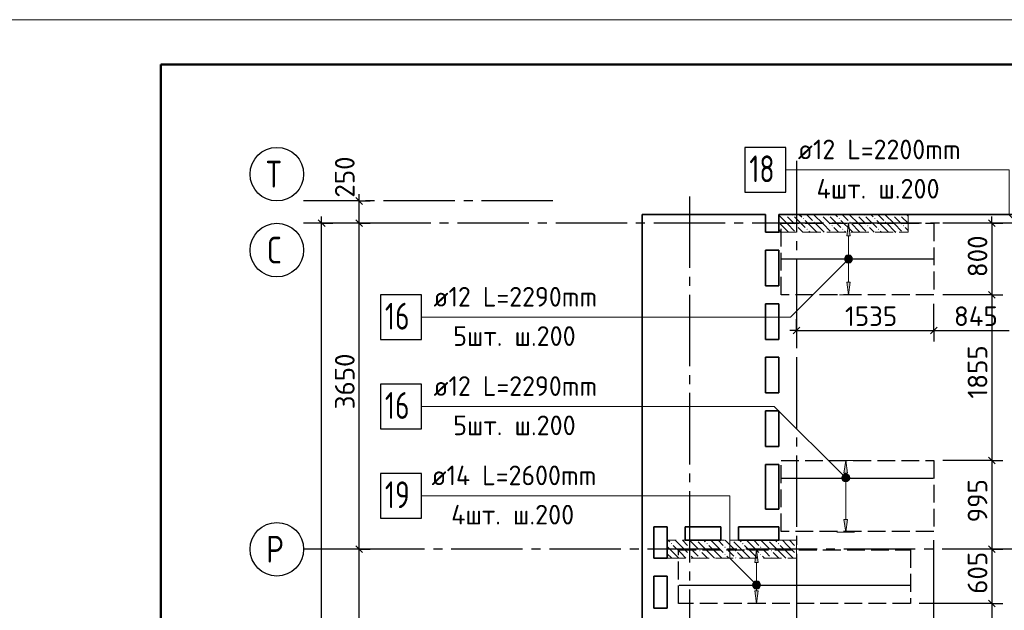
# Model space of a CAD drawing. Header units: millimetres. Extents: x 40580 to 1930067, y -240640 to 81020.
# Tile 270 of 656: x 759567 to 770600, y -187502 to -180889. Entities that reach past the tile are written whole.
import ezdxf

# ---------------------------------------------------------------- set-up
doc = ezdxf.new("R2010")
doc.units = ezdxf.units.MM
for name, pattern in [('______2', [270, 200, -70]), ('______5', [1100, 800, -100, 100, -100]), ('CENTER', [2, 1.25, -0.25, 0.25, -0.25])]:
    doc.linetypes.add(name, pattern=pattern)
for name, color, linetype, lineweight in [('Standard', 7, 'Continuous', 25), ('ДОП Верх по У', 7, 'Continuous', 25), ('ЖБ Перекрытие верхний уровень', 7, 'Continuous', 35), ('ОСИ', 7, 'CENTER', 15), ('Позиционная метка номер позиции', 7, 'Continuous', 13), ('Примечания', 7, 'Continuous', 13)]:
    doc.layers.add(name, color=color, linetype=linetype, lineweight=lineweight)
doc.layers.add('ЖБ Пилон', color=7, linetype='______2', lineweight=13, true_color=0xa0a0a0)
doc.styles.add('ISOCPEUR', font='isocpeur.ttf')

msp = doc.modelspace()

# ---------------------------------------------------------------- hatches: boundary and pattern name
at = {"layer": 'ДОП Верх по У', "linetype": 'Continuous', "lineweight": 13, "transparency": 33554687}
for points in [[(768874.2, -183308.6), (768854.2, -183168.6), (768834.2, -183308.6)], [(768816.7, -183568.6), (768891.7, -183568.6), (768886.5, -183549.8)], [(768816.7, -183568.6), (768886.5, -183549.8), (768822, -183549.8)], [(768822, -183587.3), (768891.7, -183568.6), (768816.7, -183568.6)], [(768822, -183549.8), (768886.5, -183549.8), (768873, -183536.3)], [(768822, -183549.8), (768873, -183536.3), (768835.5, -183536.3)], [(768822, -183587.3), (768886.5, -183587.3), (768891.7, -183568.6)], [(768835.5, -183600.8), (768886.5, -183587.3), (768822, -183587.3)], [(768835.5, -183536.3), (768873, -183536.3), (768854.2, -183531.1)], [(768835.5, -183600.8), (768873, -183600.8), (768886.5, -183587.3)], [(768873, -183600.8), (768835.5, -183600.8), (768854.2, -183606.1)], [(768843.2, -185965.6), (768823.2, -185825.6), (768803.2, -185965.6)], [(768785.7, -186025.6), (768860.7, -186025.6), (768855.5, -186006.8)], [(768785.7, -186025.6), (768855.5, -186006.8), (768791, -186006.8)], [(768791, -186006.8), (768855.5, -186006.8), (768842, -185993.3)], [(768791, -186006.8), (768842, -185993.3), (768804.5, -185993.3)], [(768804.5, -185993.3), (768842, -185993.3), (768823.2, -185988.1)], [(768791, -186044.3), (768860.7, -186025.6), (768785.7, -186025.6)], [(768791, -186044.3), (768855.5, -186044.3), (768860.7, -186025.6)], [(768804.5, -186057.8), (768855.5, -186044.3), (768791, -186044.3)], [(768804.5, -186057.8), (768842, -186057.8), (768855.5, -186044.3)], [(768842, -186057.8), (768804.5, -186057.8), (768823.2, -186063.1)], [(767844, -186965.6), (767824, -186825.6), (767804, -186965.6)], [(767786.5, -187225.6), (767861.5, -187225.6), (767856.2, -187206.8)], [(767786.5, -187225.6), (767856.2, -187206.8), (767791.7, -187206.8)], [(767791.7, -187244.3), (767861.5, -187225.6), (767786.5, -187225.6)], [(767791.7, -187206.8), (767856.2, -187206.8), (767842.7, -187193.3)], [(767791.7, -187206.8), (767842.7, -187193.3), (767805.2, -187193.3)], [(767791.7, -187244.3), (767856.2, -187244.3), (767861.5, -187225.6)], [(767805.2, -187193.3), (767842.7, -187193.3), (767824, -187188.1)], [(767805.2, -187257.8), (767856.2, -187244.3), (767791.7, -187244.3)], [(767805.2, -187257.8), (767842.7, -187257.8), (767856.2, -187244.3)], [(767842.7, -187257.8), (767805.2, -187257.8), (767824, -187263.1)]]:
    msp.add_hatch(color=7, dxfattribs=at).paths.add_polyline_path(points)
for points in [[(768874.2, -183828.6), (768854.2, -183968.6), (768834.2, -183828.6)], [(768843.2, -186485.6), (768823.2, -186625.6), (768803.2, -186485.6)], [(767844, -187285.6), (767824, -187425.6), (767804, -187285.6)]]:
    msp.add_hatch(color=7, dxfattribs=at).paths.add_polyline_path(points, flags=16)
at = {"layer": 'ЖБ Пилон', "linetype": 'Continuous', "lineweight": -3, "transparency": 33554687}
for points in [[(768073.2, -183152), (768076.7, -183155.5), (768073.2, -183158.9)], [(768143.7, -183075.5), (768150.2, -183069), (768156.7, -183075.5), (768150.2, -183082)], [(768223.7, -183075.5), (768230.2, -183069), (768236.7, -183075.5), (768230.2, -183082)], [(768343.7, -183115.5), (768350.2, -183109), (768356.7, -183115.5), (768350.2, -183122)], [(768463.7, -183155.5), (768470.2, -183149), (768476.7, -183155.5), (768470.2, -183162)], [(768543.7, -183075.5), (768550.2, -183069), (768556.7, -183075.5), (768550.2, -183082)], [(768623.7, -183075.5), (768630.2, -183069), (768636.7, -183075.5), (768630.2, -183082)], [(768743.7, -183115.5), (768750.2, -183109), (768756.7, -183115.5), (768750.2, -183122)], [(768863.7, -183155.5), (768870.2, -183149), (768876.7, -183155.5), (768870.2, -183162)], [(768943.7, -183075.5), (768950.2, -183069), (768956.7, -183075.5), (768950.2, -183082)], [(769023.7, -183075.5), (769030.2, -183069), (769036.7, -183075.5), (769030.2, -183082)], [(769143.7, -183115.5), (769150.2, -183109), (769156.7, -183115.5), (769150.2, -183122)], [(769263.7, -183155.5), (769270.2, -183149), (769276.7, -183155.5), (769270.2, -183162)], [(769343.7, -183075.5), (769350.2, -183069), (769356.7, -183075.5), (769350.2, -183082)], [(769423.7, -183075.5), (769430.2, -183069), (769436.7, -183075.5), (769430.2, -183082)], [(768263.7, -183195.5), (768270.2, -183189), (768276.7, -183195.5), (768270.2, -183202)], [(768383.7, -183235.5), (768390.2, -183229), (768396.7, -183235.5), (768390.2, -183242)], [(768663.7, -183195.5), (768670.2, -183189), (768676.7, -183195.5), (768670.2, -183202)], [(768783.7, -183235.5), (768790.2, -183229), (768796.7, -183235.5), (768790.2, -183242)], [(769063.7, -183195.5), (769070.2, -183189), (769076.7, -183195.5), (769070.2, -183202)], [(769183.7, -183235.5), (769190.2, -183229), (769196.7, -183235.5), (769190.2, -183242)], [(769463.7, -183195.5), (769470.2, -183189), (769476.7, -183195.5), (769470.2, -183202)], [(766863.7, -186755.5), (766870.2, -186749), (766876.7, -186755.5), (766870.2, -186762)], [(767063.7, -186795.5), (767070.2, -186789), (767076.7, -186795.5), (767070.2, -186802)], [(767153.6, -186718.6), (767150.2, -186722), (767146.8, -186718.6)], [(767263.7, -186755.5), (767270.2, -186749), (767276.7, -186755.5), (767270.2, -186762)], [(767463.7, -186795.5), (767470.2, -186789), (767476.7, -186795.5), (767470.2, -186802)], [(767553.6, -186718.6), (767550.2, -186722), (767546.8, -186718.6)], [(767663.7, -186755.5), (767670.2, -186749), (767676.7, -186755.5), (767670.2, -186762)], [(767863.7, -186795.5), (767870.2, -186789), (767876.7, -186795.5), (767870.2, -186802)], [(767953.6, -186718.6), (767950.2, -186722), (767946.8, -186718.6)], [(768063.7, -186755.5), (768070.2, -186749), (768076.7, -186755.5), (768070.2, -186762)], [(768263.7, -186795.5), (768270.2, -186789), (768273.2, -186792), (768273.2, -186798.9), (768270.2, -186802)], [(767063.7, -186875.5), (767070.2, -186869), (767076.7, -186875.5), (767070.2, -186882)], [(767183.7, -186835.5), (767190.2, -186829), (767196.7, -186835.5), (767190.2, -186842)], [(767463.7, -186875.5), (767470.2, -186869), (767476.7, -186875.5), (767470.2, -186882)], [(767583.7, -186835.5), (767590.2, -186829), (767596.7, -186835.5), (767590.2, -186842)], [(767863.7, -186875.5), (767870.2, -186869), (767876.7, -186875.5), (767870.2, -186882)], [(767983.7, -186835.5), (767990.2, -186829), (767996.7, -186835.5), (767990.2, -186842)], [(768263.7, -186875.5), (768270.2, -186869), (768273.2, -186872), (768273.2, -186878.9), (768270.2, -186882)], [(767183.7, -186915.5), (767190.2, -186909), (767196.7, -186915.5), (767193.6, -186918.6), (767186.8, -186918.6)], [(767583.7, -186915.5), (767590.2, -186909), (767596.7, -186915.5), (767593.6, -186918.6), (767586.8, -186918.6)], [(767983.7, -186915.5), (767990.2, -186909), (767996.7, -186915.5), (767993.6, -186918.6), (767986.8, -186918.6)]]:
    msp.add_hatch(color=7, dxfattribs=at).paths.add_polyline_path(points, flags=16)
at = {"layer": 'Позиционная метка номер позиции', "linetype": 'Continuous', "lineweight": 13, "transparency": 33554687}
for points in [[(768811, -183557.1), (768886.1, -183600.4), (768822.4, -183536.8)], [(768811, -183580), (768865.7, -183611.9), (768811, -183557.1)], [(768811, -183557.1), (768865.7, -183611.9), (768886.1, -183600.4)], [(768842.8, -183611.9), (768811, -183580), (768822.4, -183600.4)], [(768811, -183580), (768842.8, -183611.9), (768865.7, -183611.9)], [(768822.4, -183536.8), (768897.5, -183580), (768842.8, -183525.3)], [(768822.4, -183536.8), (768886.1, -183600.4), (768897.5, -183580)], [(768842.8, -183525.3), (768897.5, -183580), (768897.5, -183557.1)], [(768842.8, -183525.3), (768897.5, -183557.1), (768865.7, -183525.3)], [(768865.7, -183525.3), (768897.5, -183557.1), (768886.1, -183536.8)], [(768780, -186007.1), (768811.8, -185975.3), (768791.4, -185986.8)], [(768811.8, -185975.3), (768780, -186007.1), (768780, -186030)], [(768811.8, -185975.3), (768780, -186030), (768834.7, -185975.3)], [(768834.7, -185975.3), (768780, -186030), (768791.4, -186050.4)], [(768834.7, -185975.3), (768791.4, -186050.4), (768855.1, -185986.8)], [(768855.1, -185986.8), (768791.4, -186050.4), (768811.8, -186061.9)], [(768855.1, -185986.8), (768811.8, -186061.9), (768866.5, -186007.1)], [(768866.5, -186007.1), (768811.8, -186061.9), (768834.7, -186061.9)], [(768866.5, -186007.1), (768834.7, -186061.9), (768866.5, -186030)], [(768866.5, -186030), (768834.7, -186061.9), (768855.1, -186050.4)], [(767792.2, -187250.4), (767835.4, -187175.3), (767780.7, -187230)], [(767780.7, -187230), (767835.4, -187175.3), (767812.5, -187175.3)], [(767780.7, -187230), (767812.5, -187175.3), (767780.7, -187207.1)], [(767780.7, -187207.1), (767812.5, -187175.3), (767792.2, -187186.8)], [(767792.2, -187250.4), (767855.8, -187186.8), (767835.4, -187175.3)], [(767812.5, -187261.9), (767855.8, -187186.8), (767792.2, -187250.4)], [(767812.5, -187261.9), (767867.3, -187207.1), (767855.8, -187186.8)], [(767835.4, -187261.9), (767867.3, -187207.1), (767812.5, -187261.9)], [(767835.4, -187261.9), (767867.3, -187230), (767867.3, -187207.1)], [(767867.3, -187230), (767835.4, -187261.9), (767855.8, -187250.4)]]:
    msp.add_hatch(color=7, dxfattribs=at).paths.add_polyline_path(points)

# ---------------------------------------------------------------- linework, layer by layer
at = {"layer": 'Standard', "color": 251, "linetype": 'Continuous', "lineweight": -3, "true_color": 0x656565, "transparency": 33554687}
for p, q in [((763369.8, -182918.6), (763244.8, -182918.6)), ((763369.8, -182918.6), (763494.8, -182918.6)), ((762950.8, -183168.6), (762825.8, -183168.6)), ((762950.8, -183168.6), (763075.8, -183168.6)), ((762950.8, -183168.6), (762950.8, -183168.6)), ((763369.8, -183168.6), (763244.8, -183168.6)), ((763369.8, -183168.6), (763494.8, -183168.6)), ((770460.2, -183168.6), (769910.2, -183168.6)), ((770460.2, -183168.6), (770335.2, -183168.6)), ((770460.2, -183168.6), (770585.2, -183168.6)), ((770460.2, -183968.6), (770335.2, -183968.6)), ((770460.2, -183968.6), (770585.2, -183968.6)), ((768273.2, -184368.6), (768273.2, -184243.6)), ((769810.2, -184368.6), (769810.2, -184243.6)), ((768273.2, -184368.6), (768273.2, -184493.6)), ((768273.2, -184368.6), (768273.2, -184368.6)), ((769810.2, -184368.6), (769810.2, -184493.6)), ((770460.2, -185825.6), (770335.2, -185825.6)), ((770460.2, -185825.6), (770585.2, -185825.6)), ((763369.8, -186818.6), (763244.8, -186818.6)), ((763369.8, -186818.6), (763494.8, -186818.6)), ((770460.2, -186818.6), (770335.2, -186818.6)), ((770460.2, -186818.6), (770585.2, -186818.6)), ((770460.2, -187425.6), (770335.2, -187425.6)), ((770460.2, -187425.6), (770585.2, -187425.6))]:
    msp.add_line(p, q, dxfattribs=at)
at = {"layer": 'Standard', "color": 7, "linetype": 'Continuous', "lineweight": 25, "transparency": 33554687}
for p, q in [((763407.3, -182956.1), (763332.3, -182881.1)), ((762988.3, -183206.1), (762913.3, -183131.1)), ((763407.3, -183206.1), (763332.3, -183131.1)), ((770422.7, -183131.1), (770497.7, -183206.1)), ((770422.7, -183931.1), (770497.7, -184006.1)), ((768235.7, -184406.1), (768310.7, -184331.1)), ((769772.7, -184406.1), (769847.7, -184331.1)), ((770422.7, -185788.1), (770497.7, -185863.1)), ((763407.3, -186856.1), (763332.3, -186781.1)), ((770422.7, -186781.1), (770497.7, -186856.1)), ((770422.7, -187388.1), (770497.7, -187463.1))]:
    msp.add_line(p, q, dxfattribs=at)
at = {"layer": 'Standard', "color": 7, "linetype": 'Continuous', "lineweight": -3, "transparency": 33554687}
for p, q in [((763369.8, -182918.6), (763369.8, -182843.6)), ((763369.8, -183168.6), (763369.8, -182918.6)), ((762950.8, -183168.6), (762950.8, -183093.6)), ((770460.2, -183168.6), (770460.2, -183093.6)), ((763369.8, -186818.6), (763369.8, -183168.6)), ((770460.2, -183968.6), (770460.2, -185825.6)), ((768273.2, -184368.6), (768198.2, -184368.6)), ((769810.2, -184368.6), (770653.2, -184368.6)), ((763369.8, -190118.6), (763369.8, -186818.6)), ((770460.2, -186818.6), (770460.2, -187425.6)), ((770460.2, -187425.6), (770460.2, -190118.6))]:
    msp.add_line(p, q, dxfattribs=at)
at = {"layer": 'Standard', "color": 7, "linetype": 'Continuous', "lineweight": 13, "transparency": 33554687}
msp.add_lwpolyline([(759149.2, -240288.6), (801149.2, -240288.6), (801149.2, -180888.6), (759149.2, -180888.6), (759149.2, -240288.6)], close=True, dxfattribs=at)
at = {"layer": 'Standard', "color": 7, "linetype": 'Continuous', "lineweight": 50, "transparency": 33554687}
msp.add_lwpolyline([(761149.2, -181388.6), (800649.2, -181388.6), (800649.2, -239788.6), (761149.2, -239788.6), (761149.2, -181388.6)], close=True, dxfattribs=at)
at = {"layer": 'Standard', "color": 251, "linetype": 'Continuous', "lineweight": -3, "true_color": 0x656565, "transparency": 33554687}
for points in [[(763369.8, -182918.6), (763352.8, -182918.6), (763352.8, -182918.6), (762849.2, -182918.6)], [(763369.8, -183168.6), (763352.8, -183168.6), (763352.8, -183168.6), (762849.2, -183168.6)], [(770460.2, -183968.6), (770445.8, -183968.6), (770445.8, -183968.6), (770445.8, -183968.6), (770445.8, -183968.6), (770445.7, -183968.6), (770445.7, -183968.6), (770443.2, -183968.6), (770443.2, -183968.6), (770443.2, -183968.6), (770443.2, -183968.6), (770443.2, -183968.6), (770443.2, -183968.6), (770443.2, -183968.6), (770443.2, -183968.6), (770443.2, -183968.6), (770443.2, -183968.6), (770443.2, -183968.6), (770443.2, -183968.6), (770443.2, -183968.6), (770443.2, -183968.6), (770443.2, -183968.6), (770443.2, -183968.6), (770443.2, -183968.6), (770443.2, -183968.6), (770443.2, -183968.6), (770443.2, -183968.6), (770443.2, -183968.6), (770443.2, -183968.6), (770443.2, -183968.6), (770443.2, -183968.6), (770443.2, -183968.6), (770443.2, -183968.6), (770443.2, -183968.6), (770443.2, -183968.6), (770443.2, -183968.6), (770443.2, -183968.6), (770443.2, -183968.6), (770443.2, -183968.6), (770443.2, -183968.6), (770443.2, -183968.6), (770443.2, -183968.6), (770443.2, -183968.6), (770443.2, -183968.6), (770443.2, -183968.6), (770443.2, -183968.6), (770443.2, -183968.6), (770443.2, -183968.6), (770443.2, -183968.6), (770443.2, -183968.6), (770443.2, -183968.6), (770443.2, -183968.6), (770443.2, -183968.6), (770443.2, -183968.6), (770443.2, -183968.6), (770443.2, -183968.6), (770443.2, -183968.6), (770443.2, -183968.6), (770443.2, -183968.6), (770443.2, -183968.6), (770443.2, -183968.6), (770443.2, -183968.6), (770443.2, -183968.6), (770443.2, -183968.6), (770443.2, -183968.6), (769910.2, -183968.6)], [(769810.2, -184368.6), (769810.2, -184351.6), (769810.2, -184351.6), (769810.2, -184351.6), (769810.2, -184351.6), (769810.2, -184351.6), (769810.2, -184351.6), (769810.2, -184351.6), (769810.2, -184351.6), (769810.2, -184351.6), (769810.2, -184351.6), (769810.2, -184351.6), (769810.2, -184351.6), (769810.2, -184351.6), (769810.2, -184351.6), (769810.2, -184351.6), (769810.2, -184351.6), (769810.2, -184241.6), (769810.2, -184241.6), (769810.2, -184068.6)], [(770460.2, -185825.6), (770443.2, -185825.6), (770443.2, -185825.6), (770443.2, -185825.6), (770443.2, -185825.6), (770443.2, -185825.6), (770443.2, -185825.6), (770443.2, -185825.6), (770443.2, -185825.6), (770443.2, -185825.6), (770443.2, -185825.6), (770443.2, -185825.6), (770443.2, -185825.6), (770443.2, -185825.6), (770443.2, -185825.6), (770443.2, -185825.6), (770443.2, -185825.6), (770443.2, -185825.6), (770443.2, -185825.6), (770443.2, -185825.6), (770443.2, -185825.6), (770443.2, -185825.6), (770443.2, -185825.6), (770443.2, -185825.6), (770443.2, -185825.6), (770443.2, -185825.6), (770443.2, -185825.6), (770443.2, -185825.6), (770443.2, -185825.6), (770443.2, -185825.6), (770443.2, -185825.6), (770443.2, -185825.6), (770443.2, -185825.6), (770443.2, -185825.6), (770443.2, -185825.6), (770443.2, -185825.6), (770443.2, -185825.6), (770443.2, -185825.6), (770443.2, -185825.6), (770443.2, -185825.6), (770443.2, -185825.6), (770443.2, -185825.6), (770443.2, -185825.6), (770443.2, -185825.6), (770443.2, -185825.6), (770443.2, -185825.6), (770443.2, -185825.6), (770443.2, -185825.6), (770443.2, -185825.6), (770443.2, -185825.6), (770443.2, -185825.6), (770443.2, -185825.6), (770443.2, -185825.6), (770443.2, -185825.6), (770443.2, -185825.6), (770443.2, -185825.6), (770443.2, -185825.6), (769910.2, -185825.6)], [(769810.2, -187971.1), (769810.2, -187954.1), (769810.2, -187954.1), (769810.2, -187954.1), (769810.2, -187954.1), (769810.2, -187954.1), (769810.2, -187954.1), (769810.2, -187698.8), (769810.2, -187698.8), (769810.2, -186718.6)], [(763369.8, -186818.6), (763352.8, -186818.6), (763352.8, -186818.6), (763352.8, -186818.6), (763352.8, -186818.6), (762849.2, -186818.6)], [(770460.2, -186818.6), (770443.2, -186818.6), (770443.2, -186818.6), (770443.2, -186818.6), (770443.2, -186818.6), (770443.2, -186818.6), (770443.2, -186818.6), (770443.2, -186818.6), (770443.2, -186818.6), (770443.2, -186818.6), (770443.2, -186818.6), (770443.2, -186818.6), (770443.2, -186818.6), (770443.2, -186818.6), (770443.2, -186818.6), (770443.2, -186818.6), (770443.2, -186818.6), (770443.2, -186818.6), (770443.2, -186818.6), (770443.2, -186818.6), (770443.2, -186818.6), (770443.2, -186818.6), (770443.2, -186818.6), (770443.2, -186818.6), (770443.2, -186818.6), (770443.2, -186818.6), (770443.2, -186818.6), (770443.2, -186818.6), (770443.2, -186818.6), (770443.2, -186818.6), (770443.2, -186818.6), (770443.2, -186818.6), (770443.2, -186818.6), (770443.2, -186818.6), (770443.2, -186818.6), (770443.2, -186818.6), (770443.2, -186818.6), (770443.2, -186818.6), (770443.2, -186818.6), (770443.2, -186818.6), (770443.2, -186818.6), (770443.2, -186818.6), (770443.2, -186818.6), (770443.2, -186818.6), (770443.2, -186818.6), (770443.2, -186818.6), (770443.2, -186818.6), (770443.2, -186818.6), (770443.2, -186818.6), (770443.2, -186818.6), (770443.2, -186818.6), (770443.2, -186818.6), (770443.2, -186818.6), (770443.2, -186818.6), (770443.2, -186818.6), (769986.4, -186818.6)], [(770460.2, -187425.6), (770443.2, -187425.6), (770443.2, -187425.6), (770443.2, -187425.6), (770443.2, -187425.6), (770443.2, -187425.6), (770443.2, -187425.6), (770443.2, -187425.6), (770443.2, -187425.6), (770443.2, -187425.6), (770443.2, -187425.6), (770443.2, -187425.6), (770443.2, -187425.6), (770443.2, -187425.6), (770443.2, -187425.6), (770443.2, -187425.6), (770443.2, -187425.6), (770443.2, -187425.6), (770443.2, -187425.6), (770443.2, -187425.6), (770443.2, -187425.6), (770443.2, -187425.6), (770443.2, -187425.6), (770443.2, -187425.6), (770443.2, -187425.6), (770443.2, -187425.6), (770443.2, -187425.6), (770443.2, -187425.6), (770443.2, -187425.6), (770443.2, -187425.6), (770443.2, -187425.6), (770443.2, -187425.6), (770443.2, -187425.6), (770443.2, -187425.6), (770443.2, -187425.6), (770443.2, -187425.6), (770443.2, -187425.6), (770443.2, -187425.6), (770443.2, -187425.6), (770443.2, -187425.6), (770443.2, -187425.6), (770443.2, -187425.6), (770443.2, -187425.6), (770443.2, -187425.6), (770443.2, -187425.6), (770443.2, -187425.6), (770443.2, -187425.6), (770443.2, -187425.6), (770443.2, -187425.6), (770443.2, -187425.6), (770443.2, -187425.6), (770443.2, -187425.6), (770443.2, -187425.6), (769648.2, -187425.6)]]:
    msp.add_lwpolyline(points, dxfattribs=at)
at = {"layer": 'Standard', "color": 7, "linetype": 'Continuous', "lineweight": -3, "transparency": 33554687}
for points in [[(762950.8, -229658.6), (762950.8, -206841.1), (762950.8, -206841.1), (762950.8, -183168.6)], [(770460.2, -183168.6), (770460.2, -183878.1), (770460.2, -183878.1), (770460.2, -183968.6)], [(768273.2, -184368.6), (769066.2, -184368.6), (769066.2, -184368.6), (769375.8, -184368.6), (769375.8, -184368.6), (769526.2, -184368.6), (769526.2, -184368.6), (769810.2, -184368.6)], [(770460.2, -185825.6), (770460.2, -186370.9), (770460.2, -186370.9), (770460.2, -186415.9), (770460.2, -186415.9), (770460.2, -186510.3), (770460.2, -186510.3), (770460.2, -186818.6)]]:
    msp.add_lwpolyline(points, dxfattribs=at)
at = {"layer": 'ДОП Верх по У', "color": 7, "linetype": 'Continuous', "lineweight": 13, "transparency": 33554687}
for p, q in [((768267.2, -182568.6), (770353.2, -182568.6)), ((764183.8, -184218.6), (766269.8, -184218.6)), ((764183.8, -185218.6), (766269.8, -185218.6)), ((764161.8, -186218.6), (766269.8, -186218.6))]:
    msp.add_line(p, q, dxfattribs=at)
at = {"layer": 'ДОП Верх по У', "color": 251, "linetype": 'Continuous', "lineweight": 13, "true_color": 0x494949, "transparency": 33554687}
for p, q in [((768854.2, -183168.6), (768754.2, -183168.6)), ((768854.2, -183168.6), (768834.2, -183308.6)), ((768874.2, -183308.6), (768854.2, -183168.6)), ((768854.2, -183168.6), (768954.2, -183168.6)), ((768854.2, -183168.6), (768854.2, -183168.6)), ((768834.2, -183308.6), (768874.2, -183308.6)), ((768854.2, -183538.6), (768854.2, -183308.6)), ((768816.7, -183568.6), (768816.7, -183568.6)), ((768891.7, -183568.6), (768891.7, -183568.6)), ((768854.2, -183828.6), (768854.2, -183598.6)), ((768854.2, -183968.6), (768834.2, -183828.6)), ((768834.2, -183828.6), (768874.2, -183828.6)), ((768874.2, -183828.6), (768854.2, -183968.6)), ((768854.2, -183968.6), (768754.2, -183968.6)), ((768854.2, -183968.6), (768954.2, -183968.6)), ((768854.2, -183968.6), (768854.2, -183968.6)), ((768823.2, -185825.6), (768723.2, -185825.6)), ((768823.2, -185825.6), (768803.2, -185965.6)), ((768843.2, -185965.6), (768823.2, -185825.6)), ((768823.2, -185825.6), (768923.2, -185825.6)), ((768823.2, -185825.6), (768823.2, -185825.6)), ((768803.2, -185965.6), (768843.2, -185965.6)), ((768823.2, -185995.6), (768823.2, -185965.6)), ((768785.7, -186025.6), (768785.7, -186025.6)), ((768823.2, -186485.6), (768823.2, -186055.6)), ((768860.7, -186025.6), (768860.7, -186025.6)), ((768823.2, -186625.6), (768803.2, -186485.6)), ((768803.2, -186485.6), (768843.2, -186485.6)), ((768843.2, -186485.6), (768823.2, -186625.6)), ((768823.2, -186625.6), (768723.2, -186625.6)), ((768823.2, -186625.6), (768923.2, -186625.6)), ((768823.2, -186625.6), (768823.2, -186625.6)), ((767824, -186825.6), (767724, -186825.6)), ((767824, -186825.6), (767804, -186965.6)), ((767844, -186965.6), (767824, -186825.6)), ((767824, -186825.6), (767924, -186825.6)), ((767824, -186825.6), (767824, -186825.6)), ((767804, -186965.6), (767844, -186965.6)), ((767824, -187195.6), (767824, -186965.6)), ((767786.5, -187225.6), (767786.5, -187225.6)), ((767861.5, -187225.6), (767861.5, -187225.6)), ((767824, -187425.6), (767804, -187285.6)), ((767804, -187285.6), (767844, -187285.6)), ((767824, -187285.6), (767824, -187255.6)), ((767844, -187285.6), (767824, -187425.6)), ((767824, -187425.6), (767724, -187425.6)), ((767824, -187425.6), (767924, -187425.6)), ((767824, -187425.6), (767824, -187425.6))]:
    msp.add_line(p, q, dxfattribs=at)
at = {"layer": 'ДОП Верх по У', "color": 7, "linetype": 'Continuous', "lineweight": -3, "transparency": 33554687}
for p, q in [((769804.2, -183568.6), (768104.2, -183568.6)), ((769804.2, -186025.6), (768104.2, -186025.6)), ((769541.2, -187225.6), (766955.2, -187225.6))]:
    msp.add_line(p, q, dxfattribs=at)
at = {"layer": 'ДОП Верх по У', "color": 7, "linetype": 'Continuous', "lineweight": 25, "transparency": 33554687}
for points in [[(767693.2, -182818.6), (768153.2, -182818.6), (768153.2, -182318.6), (767693.2, -182318.6), (767693.2, -182818.6)], [(763609.8, -184468.6), (764069.8, -184468.6), (764069.8, -183968.6), (763609.8, -183968.6), (763609.8, -184468.6)], [(763609.8, -185468.6), (764069.8, -185468.6), (764069.8, -184968.6), (763609.8, -184968.6), (763609.8, -185468.6)], [(763609.8, -186468.6), (764069.8, -186468.6), (764069.8, -185968.6), (763609.8, -185968.6), (763609.8, -186468.6)]]:
    msp.add_lwpolyline(points, dxfattribs=at)
at = {"layer": 'ДОП Верх по У', "color": 251, "linetype": 'Continuous', "lineweight": 13, "true_color": 0x494949, "transparency": 33554687}
for centre in [(768854.2, -183568.6), (768823.2, -186025.6), (767824, -187225.6)]:
    msp.add_circle(centre, 37.5, dxfattribs=at)
at = {"layer": 'ЖБ Перекрытие верхний уровень', "transparency": 33554687}
for p, q in [((767923.2, -183068.6), (766543.2, -183068.6)), ((766543.2, -183068.6), (766543.2, -207218.6)), ((767923.2, -183268.6), (767923.2, -183068.6)), ((781503.2, -183068.6), (768073.2, -183068.6)), ((768073.2, -183068.6), (768073.2, -183268.6)), ((768073.2, -183268.6), (767923.2, -183268.6)), ((767923.2, -183868.6), (767923.2, -183468.6)), ((767923.2, -183468.6), (768073.2, -183468.6)), ((768073.2, -183468.6), (768073.2, -183868.6)), ((768073.2, -183868.6), (767923.2, -183868.6)), ((767923.2, -184468.6), (767923.2, -184068.6)), ((767923.2, -184068.6), (768073.2, -184068.6)), ((768073.2, -184068.6), (768073.2, -184468.6)), ((768073.2, -184468.6), (767923.2, -184468.6)), ((767923.2, -185068.6), (767923.2, -184668.6)), ((767923.2, -184668.6), (768073.2, -184668.6)), ((768073.2, -184668.6), (768073.2, -185068.6)), ((768073.2, -185068.6), (767923.2, -185068.6)), ((767923.2, -185668.6), (767923.2, -185268.6)), ((767923.2, -185268.6), (768073.2, -185268.6)), ((768073.2, -185268.6), (768073.2, -185668.6)), ((768073.2, -185668.6), (767923.2, -185668.6)), ((767923.2, -186368.6), (767923.2, -185868.6)), ((767923.2, -185868.6), (768073.2, -185868.6)), ((768073.2, -185868.6), (768073.2, -186368.6)), ((768073.2, -186368.6), (767923.2, -186368.6)), ((766673.2, -186918.6), (766673.2, -186568.6)), ((766673.2, -186568.6), (766823.2, -186568.6)), ((766823.2, -186568.6), (766823.2, -186918.6)), ((767023.2, -186718.6), (767023.2, -186568.6)), ((767023.2, -186568.6), (767423.2, -186568.6)), ((767423.2, -186568.6), (767423.2, -186718.6)), ((767623.2, -186568.6), (768073.2, -186568.6)), ((767623.2, -186718.6), (767623.2, -186568.6)), ((768073.2, -186568.6), (768073.2, -186718.6)), ((767423.2, -186718.6), (767023.2, -186718.6)), ((768073.2, -186718.6), (767623.2, -186718.6)), ((766823.2, -186918.6), (766673.2, -186918.6)), ((766673.2, -187478.6), (766673.2, -187118.6)), ((766673.2, -187118.6), (766823.2, -187118.6)), ((766823.2, -187118.6), (766823.2, -187478.6)), ((766823.2, -187478.6), (766673.2, -187478.6))]:
    msp.add_line(p, q, dxfattribs=at)
at = {"layer": 'ЖБ Пилон', "color": 253, "linetype": '______2', "lineweight": 13, "true_color": 0xa0a0a0, "transparency": 33554687}
for p, q in [((769523.2, -183068.6), (768073.2, -183068.6)), ((768073.2, -183068.6), (768073.2, -183268.6)), ((769523.2, -183268.6), (769523.2, -183068.6)), ((768073.2, -183268.6), (769523.2, -183268.6)), ((768273.2, -186718.6), (766823.2, -186718.6)), ((766823.2, -186718.6), (766823.2, -186918.6)), ((768273.2, -186918.6), (768273.2, -186718.6)), ((766823.2, -186918.6), (768273.2, -186918.6))]:
    msp.add_line(p, q, dxfattribs=at)
at = {"layer": 'ЖБ Пилон', "color": 9, "linetype": 'Continuous', "lineweight": -3, "true_color": 0xc7c7c7, "transparency": 33554687}
for p, q in [((768170.2, -183175.5), (768073.2, -183078.5)), ((768170.2, -183095.5), (768250.2, -183175.5)), ((768250.2, -183095.5), (768370.2, -183215.5)), ((768303.3, -183068.6), (768330.2, -183095.5)), ((768490.2, -183255.5), (768370.2, -183135.5)), ((768383.3, -183068.6), (768450.2, -183135.5)), ((768570.2, -183175.5), (768463.3, -183068.6)), ((768570.2, -183095.5), (768650.2, -183175.5)), ((768650.2, -183095.5), (768770.2, -183215.5)), ((768703.3, -183068.6), (768730.2, -183095.5)), ((768890.2, -183255.5), (768770.2, -183135.5)), ((768783.3, -183068.6), (768850.2, -183135.5)), ((768970.2, -183175.5), (768863.3, -183068.6)), ((768970.2, -183095.5), (769050.2, -183175.5)), ((769050.2, -183095.5), (769170.2, -183215.5)), ((769103.3, -183068.6), (769130.2, -183095.5)), ((769290.2, -183255.5), (769170.2, -183135.5)), ((769183.3, -183068.6), (769250.2, -183135.5)), ((769370.2, -183175.5), (769263.3, -183068.6)), ((769370.2, -183095.5), (769450.2, -183175.5)), ((769450.2, -183095.5), (769523.2, -183168.5)), ((769503.3, -183068.6), (769523.2, -183088.5)), ((768090.2, -183255.5), (768073.2, -183238.5)), ((768090.2, -183175.5), (768170.2, -183255.5)), ((768090.2, -183255.5), (768103.3, -183268.6)), ((768170.2, -183175.5), (768250.2, -183255.5)), ((768170.2, -183255.5), (768183.3, -183268.6)), ((768330.2, -183255.5), (768290.2, -183215.5)), ((768343.3, -183268.6), (768330.2, -183255.5)), ((768410.2, -183255.5), (768423.3, -183268.6)), ((768490.2, -183175.5), (768570.2, -183255.5)), ((768490.2, -183255.5), (768503.3, -183268.6)), ((768570.2, -183175.5), (768650.2, -183255.5)), ((768570.2, -183255.5), (768583.3, -183268.6)), ((768730.2, -183255.5), (768690.2, -183215.5)), ((768743.3, -183268.6), (768730.2, -183255.5)), ((768810.2, -183255.5), (768823.3, -183268.6)), ((768890.2, -183175.5), (768970.2, -183255.5)), ((768890.2, -183255.5), (768903.3, -183268.6)), ((768970.2, -183175.5), (769050.2, -183255.5)), ((768970.2, -183255.5), (768983.3, -183268.6)), ((769130.2, -183255.5), (769090.2, -183215.5)), ((769143.3, -183268.6), (769130.2, -183255.5)), ((769210.2, -183255.5), (769223.3, -183268.6)), ((769290.2, -183175.5), (769370.2, -183255.5)), ((769290.2, -183255.5), (769303.3, -183268.6)), ((769370.2, -183175.5), (769450.2, -183255.5)), ((769370.2, -183255.5), (769383.3, -183268.6)), ((769523.2, -183248.5), (769490.2, -183215.5)), ((766890.2, -186855.5), (766823.2, -186788.5)), ((766833.3, -186718.6), (766850.2, -186735.5)), ((766890.2, -186775.5), (766970.2, -186855.5)), ((766970.2, -186775.5), (766913.3, -186718.6)), ((766970.2, -186775.5), (767050.2, -186855.5)), ((766993.3, -186718.6), (767050.2, -186775.5)), ((767073.3, -186718.6), (767170.2, -186815.5)), ((767290.2, -186855.5), (767170.2, -186735.5)), ((767233.3, -186718.6), (767250.2, -186735.5)), ((767290.2, -186775.5), (767370.2, -186855.5)), ((767370.2, -186775.5), (767313.3, -186718.6)), ((767370.2, -186775.5), (767450.2, -186855.5)), ((767393.3, -186718.6), (767450.2, -186775.5)), ((767473.3, -186718.6), (767570.2, -186815.5)), ((767690.2, -186855.5), (767570.2, -186735.5)), ((767633.3, -186718.6), (767650.2, -186735.5)), ((767690.2, -186775.5), (767770.2, -186855.5)), ((767770.2, -186775.5), (767713.3, -186718.6)), ((767770.2, -186775.5), (767850.2, -186855.5)), ((767793.3, -186718.6), (767850.2, -186775.5)), ((767873.3, -186718.6), (767970.2, -186815.5)), ((768090.2, -186855.5), (767970.2, -186735.5)), ((768033.3, -186718.6), (768050.2, -186735.5)), ((768090.2, -186775.5), (768170.2, -186855.5)), ((768170.2, -186775.5), (768113.3, -186718.6)), ((768170.2, -186775.5), (768250.2, -186855.5)), ((768193.3, -186718.6), (768250.2, -186775.5)), ((766823.2, -186868.5), (766873.3, -186918.6)), ((766890.2, -186855.5), (766953.3, -186918.6)), ((766970.2, -186855.5), (767033.3, -186918.6)), ((767130.2, -186855.5), (767090.2, -186815.5)), ((767090.2, -186895.5), (767113.3, -186918.6)), ((767170.2, -186895.5), (767130.2, -186855.5)), ((767210.2, -186855.5), (767273.3, -186918.6)), ((767290.2, -186855.5), (767353.3, -186918.6)), ((767370.2, -186855.5), (767433.3, -186918.6)), ((767530.2, -186855.5), (767490.2, -186815.5)), ((767490.2, -186895.5), (767513.3, -186918.6)), ((767570.2, -186895.5), (767530.2, -186855.5)), ((767610.2, -186855.5), (767673.3, -186918.6)), ((767690.2, -186855.5), (767753.3, -186918.6)), ((767770.2, -186855.5), (767833.3, -186918.6)), ((767930.2, -186855.5), (767890.2, -186815.5)), ((767890.2, -186895.5), (767913.3, -186918.6)), ((767970.2, -186895.5), (767930.2, -186855.5)), ((768010.2, -186855.5), (768073.3, -186918.6)), ((768090.2, -186855.5), (768153.3, -186918.6)), ((768170.2, -186855.5), (768233.3, -186918.6))]:
    msp.add_line(p, q, dxfattribs=at)
at = {"layer": 'ОСИ', "color": 8, "linetype": '______5', "lineweight": -3, "transparency": 33554687}
for p, q in [((768273.2, -182468.6), (768273.2, -233188.6)), ((765543.2, -182918.6), (762749.2, -182918.6)), ((767073.2, -182868.6), (767073.2, -233188.6)), ((781773.2, -183168.6), (762749.2, -183168.6)), ((781703.2, -186818.6), (762749.2, -186818.6))]:
    msp.add_line(p, q, dxfattribs=at)
at = {"layer": 'ОСИ', "color": 7, "linetype": 'Continuous', "lineweight": -3, "transparency": 33554687}
for centre in [(762449.2, -182618.6), (762449.2, -183468.6), (762449.2, -186818.6)]:
    msp.add_circle(centre, 300, dxfattribs=at)
at = {"layer": 'Позиционная метка номер позиции', "color": 7, "linetype": 'Continuous', "lineweight": 13, "transparency": 33554687}
for p, q in [((768822.4, -183536.8), (768822.4, -183536.8)), ((768886.1, -183536.8), (768886.1, -183536.8)), ((768822.4, -183600.4), (768822.4, -183600.4)), ((768886.1, -183600.4), (768886.1, -183600.4)), ((768791.4, -185986.8), (768791.4, -185986.8)), ((768855.1, -185986.8), (768855.1, -185986.8)), ((768791.4, -186050.4), (768791.4, -186050.4)), ((768855.1, -186050.4), (768855.1, -186050.4)), ((767792.2, -187186.8), (767792.2, -187186.8)), ((767855.8, -187186.8), (767855.8, -187186.8)), ((767792.2, -187250.4), (767792.2, -187250.4)), ((767855.8, -187250.4), (767855.8, -187250.4))]:
    msp.add_line(p, q, dxfattribs=at)
for points in [[(771148.2, -183568.6), (770653.2, -183073.6), (770653.2, -182568.6), (768153.2, -182568.6)], [(764069.8, -184218.6), (768204.2, -184218.6), (768854.2, -183568.6)], [(764069.8, -185218.6), (768023.2, -185218.6), (768823.2, -186018.6)], [(767824, -187218.6), (767524, -186918.6), (767524, -186218.6), (764069.8, -186218.6)]]:
    msp.add_lwpolyline(points, dxfattribs=at)
for centre in [(768854.2, -183568.6), (768823.2, -186018.6), (767824, -187218.6)]:
    msp.add_circle(centre, 45, dxfattribs=at)
at = {"layer": 'Примечания', "color": 7, "linetype": '______2', "lineweight": -3, "transparency": 33554687}
for p, q in [((768098.2, -183168.6), (769810.2, -183168.6)), ((768098.2, -183968.6), (768098.2, -183168.6)), ((769810.2, -183168.6), (769810.2, -183968.6)), ((769810.2, -183968.6), (768098.2, -183968.6)), ((768098.2, -185825.6), (769810.2, -185825.6)), ((768098.2, -186618.6), (768098.2, -185825.6)), ((769810.2, -185825.6), (769810.2, -186618.6)), ((769810.2, -186618.6), (768098.2, -186618.6)), ((766948.2, -186825.6), (769548.2, -186825.6)), ((766948.2, -187425.6), (766948.2, -186825.6)), ((769548.2, -186825.6), (769548.2, -187425.6)), ((769548.2, -187425.6), (766948.2, -187425.6))]:
    msp.add_line(p, q, dxfattribs=at)

# ---------------------------------------------------------------- texts
at = {"layer": 'Standard', "color": 7, "linetype": 'Continuous', "lineweight": 25, "transparency": 33554687, "char_height": 220, "attachment_point": 7, "rotation": 90, "style": 'ISOCPEUR'}
for s, insert, width in [('250', (763319.8, -182881.1), 516.396), ('800', (770410.2, -183771.9), 531.967), ('1855', (770410.2, -185131.6), 594.589), ('3650', (763319.8, -185251.6), 641.476), ('995', (770410.2, -186517.5), 516.39), ('605', (770410.2, -187317.5), 516.39)]:
    msp.add_mtext(s, dxfattribs=dict(at, insert=insert, width=width))
at = {"layer": 'Standard', "color": 7, "linetype": 'Continuous', "lineweight": 25, "transparency": 33554687, "char_height": 220, "attachment_point": 7, "style": 'ISOCPEUR'}
for s, insert, width in [('1535', (768815.1, -184318.5), 579.012), ('845', (770036.3, -184318.5), 516.396)]:
    msp.add_mtext(s, dxfattribs=dict(at, insert=insert, width=width))
at = {"layer": 'ДОП Верх по У', "color": 7, "linetype": 'Continuous', "lineweight": 13, "transparency": 33554687, "attachment_point": 7, "style": 'ISOCPEUR'}
for s, insert, char_height, width in [('\\W0.96;ø12 L=2200mm ', (768287.2, -182451.2), 220, 2152.025), ('\\W0.75;18', (767743.2, -182708.6), 300, 472.649), ('\\W0.97;4шт. ш.200 ', (768496.2, -182891.2), 220, 1735.063), ('\\W0.96;ø12 L=2290mm ', (764203.8, -184101.2), 220, 2152.025), ('\\W0.75;16', (763659.8, -184358.6), 300, 472.649), ('\\W0.97;5шт. ш.200 ', (764423.8, -184541.2), 220, 1713.203), ('\\W0.96;ø12 L=2290mm ', (764203.8, -185101.2), 220, 2152.025), ('\\W0.75;16', (763659.8, -185358.6), 300, 472.649), ('\\W0.97;5шт. ш.200 ', (764423.8, -185541.2), 220, 1713.203), ('\\W0.96;ø14 L=2600mm ', (764181.8, -186101.2), 220, 2173.901), ('\\W0.75;19', (763659.8, -186358.6), 300, 472.649), ('\\W0.97;4шт. ш.200 ', (764401.8, -186541.2), 220, 1735.063)]:
    msp.add_mtext(s, dxfattribs=dict(at, insert=insert, char_height=char_height, width=width))
at = {"layer": 'ОСИ', "color": 7, "linetype": 'Continuous', "lineweight": 25, "transparency": 33554687, "char_height": 300, "attachment_point": 7, "style": 'ISOCPEUR'}
for s, insert, width in [('\\W0.80;Т', (762329.2, -182768.6), 359.83), ('\\W0.78;С', (762344.2, -183618.6), 326.834), ('\\W0.80;Р', (762329.2, -186968.6), 359.83)]:
    msp.add_mtext(s, dxfattribs=dict(at, insert=insert, width=width))

doc.saveas('drawing.dxf')
